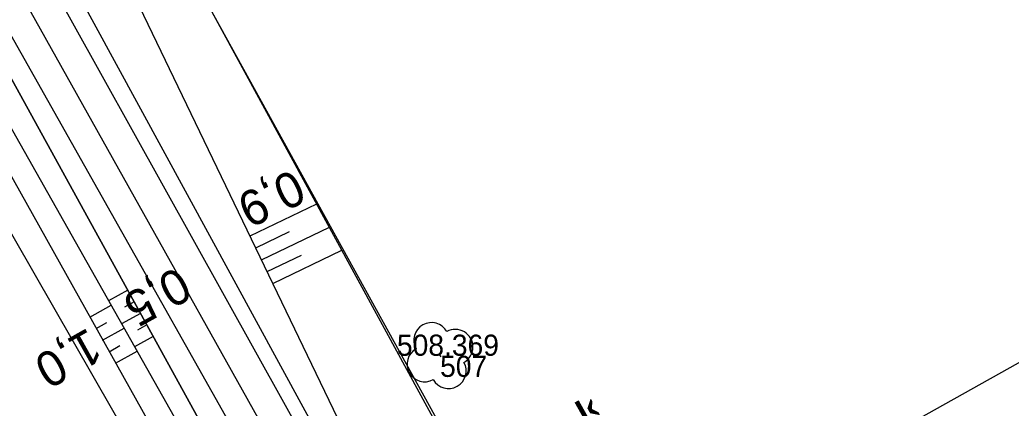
# Model space of a CAD drawing. Extents: x -1234191 to 23050, y -1290331 to -741191.
# Drawn here: x -865267.2 to -865210.9, y -1105892.2 to -1105870.1 of the extents above; entities that cross this region are included whole.
import ezdxf

# ---------------------------------------------------------------- set-up
doc = ezdxf.new("R2010")
doc.units = 0
for name, color, linetype in [('Vrstva 1', 7, 'Continuous'), ('Vrstva 19', 7, 'Continuous'), ('Vrstva 3', 7, 'Continuous'), ('Vrstva 4', 7, 'Continuous'), ('Vrstva 48', 7, 'Continuous'), ('Vrstva 49', 7, 'Continuous'), ('Vrstva 50', 7, 'Continuous'), ('Vrstva 53', 7, 'Continuous'), ('Vrstva 60', 7, 'Continuous'), ('Vrstva 61', 7, 'Continuous'), ('Vrstva 63', 7, 'Continuous')]:
    doc.layers.add(name, color=color, linetype=linetype)

msp = doc.modelspace()

# ---------------------------------------------------------------- linework, layer by layer
at = {"layer": 'Vrstva 1'}
msp.add_lwpolyline([(-865311.668, -1105789.318), (-865293.803, -1105821.189), (-865269.304, -1105864.9), (-865244.889, -1105908.445), (-865242.92, -1105911.969), (-865241.306, -1105914.837), (-865239.968, -1105917.201), (-865237.767, -1105921.124), (-865236.431, -1105923.5), (-865235.711, -1105924.79), (-865215.929, -1105960.12), (-865207.081, -1105975.943), (-865198.561, -1105991.42), (-865189.868, -1106007.717), (-865181.877, -1106023.535), (-865174.078, -1106040), (-865166.917, -1106056.414)], dxfattribs=at)
at = {"layer": 'Vrstva 3'}
msp.add_lwpolyline([(-865189.812, -1105878.07), (-865232.256, -1105901.785), (-865230.457, -1105905.005), (-865242.92, -1105911.969)], dxfattribs=at)
at = {"layer": 'Vrstva 4'}
for points in [[(-865241.394, -1105918.847), (-865246.199, -1105909.181), (-865270.794, -1105865.582), (-865295.111, -1105821.951), (-865312.962, -1105790.175), (-865331.022, -1105758.107), (-865339.935, -1105741.481), (-865348.821, -1105724.714), (-865357.635, -1105707.335), (-865365.696, -1105689.589), (-865373.312, -1105671.543), (-865380.292, -1105652.6), (-865386.741, -1105634.019), (-865392.22, -1105615.411), (-865397.526, -1105595.969), (-865401.976, -1105576.338), (-865405.628, -1105557.197), (-865408.672, -1105537.755), (-865411.141, -1105518.31), (-865413.538, -1105496.503), (-865416.279, -1105475.043), (-865418.369, -1105450.916), (-865420.427, -1105426.616), (-865421.339, -1105417.317)], [(-865310.177, -1105788.444), (-865292.191, -1105820.356), (-865267.812, -1105863.886), (-865243.435, -1105907.663), (-865238.23, -1105916.57), (-865238.423, -1105915.234), (-865240.075, -1105912.266), (-865239.672, -1105912.042), (-865243.171, -1105906.703), (-865267.058, -1105862.925), (-865290.412, -1105820.701), (-865309.044, -1105787.892)], [(-865241.394, -1105918.847), (-865242.557, -1105917.492), (-865244.24, -1105914.487), (-865244.664, -1105914.724), (-865245.509, -1105913.675), (-865245.081, -1105913.194), (-865245.869, -1105912.218), (-865246.453, -1105912.566), (-865247.643, -1105909.906), (-865271.761, -1105866.129), (-865296.635, -1105822.585), (-865314.451, -1105791.041)]]:
    msp.add_lwpolyline(points, dxfattribs=at)
at = {"layer": 'Vrstva 48'}
for p, q in [((-865254.149, -1105882.399), (-865250.36, -1105880.574)), ((-865253.498, -1105883.75), (-865249.641, -1105881.892)), ((-865253.824, -1105883.075), (-865251.912, -1105882.154)), ((-865252.847, -1105885.102), (-865248.922, -1105883.211)), ((-865253.173, -1105884.426), (-865251.227, -1105883.489)), ((-865261.1, -1105885.479), (-865262.192, -1105886.081)), ((-865263.264, -1105887.005), (-865262.052, -1105886.327)), ((-865260.738, -1105886.136), (-865261.28, -1105886.435)), ((-865260.376, -1105886.793), (-865261.453, -1105887.387)), ((-865262.897, -1105887.66), (-865262.29, -1105887.32)), ((-865262.531, -1105888.314), (-865261.314, -1105887.633)), ((-865260.015, -1105887.45), (-865260.549, -1105887.745)), ((-865259.653, -1105888.107), (-865260.715, -1105888.692)), ((-865262.165, -1105888.969), (-865261.555, -1105888.627)), ((-865261.798, -1105889.623), (-865260.576, -1105888.939))]:
    msp.add_line(p, q, dxfattribs=at)
at = {"layer": 'Vrstva 49'}
for points in [[(-865238.139, -1105906.641), (-865238.886, -1105901.627), (-865259.995, -1105862.894), (-865283.153, -1105820.163), (-865303.735, -1105784.58), (-865311.521, -1105774.799), (-865313.83, -1105776.493), (-865313.548, -1105776.985), (-865315.411, -1105777.27)], [(-865238.139, -1105906.641), (-865245.971, -1105899.377), (-865264.35, -1105861.222), (-865287.233, -1105820.677), (-865307.045, -1105786.866), (-865311.706, -1105776.535), (-865313.122, -1105777.444), (-865315.278, -1105777.501), (-865315.411, -1105777.27)], [(-865319.732, -1105779.504), (-865319.551, -1105779.817), (-865314.451, -1105791.041), (-865296.635, -1105822.585), (-865271.761, -1105866.129), (-865247.643, -1105909.906), (-865246.453, -1105912.566), (-865245.509, -1105913.675), (-865244.664, -1105914.724)], [(-865242.981, -1105917.729), (-865243.463, -1105916.869), (-865244.406, -1105917.32), (-865246.254, -1105914.641), (-865246.071, -1105914.316), (-865245.908, -1105913.914), (-865247.936, -1105911.292), (-865273.042, -1105866.892), (-865297.608, -1105823.186), (-865315.503, -1105791.667), (-865322.602, -1105780.841), (-865326.658, -1105782.604)], [(-865327.665, -1105784.514), (-865323.155, -1105782.583), (-865316.348, -1105792.811), (-865298.436, -1105823.696), (-865274.126, -1105867.599), (-865249.338, -1105911.884), (-865245.595, -1105918.34), (-865243.068, -1105917.778), (-865242.981, -1105917.729)]]:
    msp.add_lwpolyline(points, dxfattribs=at)
at = {"layer": 'Vrstva 50'}
msp.add_line((-865243.379, -1105889.139), (-865243.309, -1105889.263), dxfattribs=at)
for centre, start, end in [((-865243.836, -1105888.318), 29.2657, 209.2657), ((-865242.475, -1105888.702), 299.2657, 119.2657), ((-865244.22, -1105889.679), 119.2657, 299.2657), ((-865242.859, -1105890.063), 209.2657, 29.2657)]:
    msp.add_arc(centre, 1, start, end, dxfattribs=at)
at = {"layer": 'Vrstva 53'}
for points in [[(-865368.27, -1105423.409), (-865367.221, -1105456.517), (-865375.2, -1105489.274), (-865369.701, -1105551.6), (-865370.632, -1105583.906), (-865368.457, -1105603.691), (-865326.497, -1105717.991), (-865321.812, -1105718.794), (-865313.841, -1105726.535), (-865332.544, -1105731.795), (-865234.42, -1105909.3), (-865227.657, -1105917.883)], [(-865241.975, -1105927.132), (-865328.685, -1105775.989), (-865337.293, -1105781.984), (-865359.64, -1105740.13), (-865378.04, -1105702.85), (-865401.73, -1105642.98)]]:
    msp.add_lwpolyline(points, dxfattribs=at)
at = {"layer": 'Vrstva 60'}
msp.add_line((-865243.344, -1105889.201), (-865243.344, -1105889.201), dxfattribs=at)

# ---------------------------------------------------------------- texts
at = {"layer": 'Vrstva 19'}
msp.add_text('evid. km 180,093', height=2.5, rotation=209.1005, dxfattribs=at).set_placement((-865198.174, -1105889.687))
at = {"layer": 'Vrstva 48'}
for s, rotation, p in [('0,9', 205.7198, (-865251.686, -1105878.571)), ('0,5', 208.8516, (-865258.262, -1105884.093)), ('1,0', 209.2374, (-865263.337, -1105887.574))]:
    msp.add_text(s, height=2, rotation=rotation, dxfattribs=at).set_placement(p)
at = {"layer": 'Vrstva 60'}
msp.add_text('507', height=1.2, dxfattribs=at).set_placement((-865243.344, -1105890.401))
at = {"layer": 'Vrstva 61'}
msp.add_text('508.369', height=1.2, dxfattribs=at).set_placement((-865245.798, -1105889.201))
at = {"layer": 'Vrstva 63'}
msp.add_text('ŽP 832', height=2.4, rotation=299.3691, dxfattribs=at).set_placement((-865237.662, -1105892.716))

doc.saveas('drawing.dxf')
